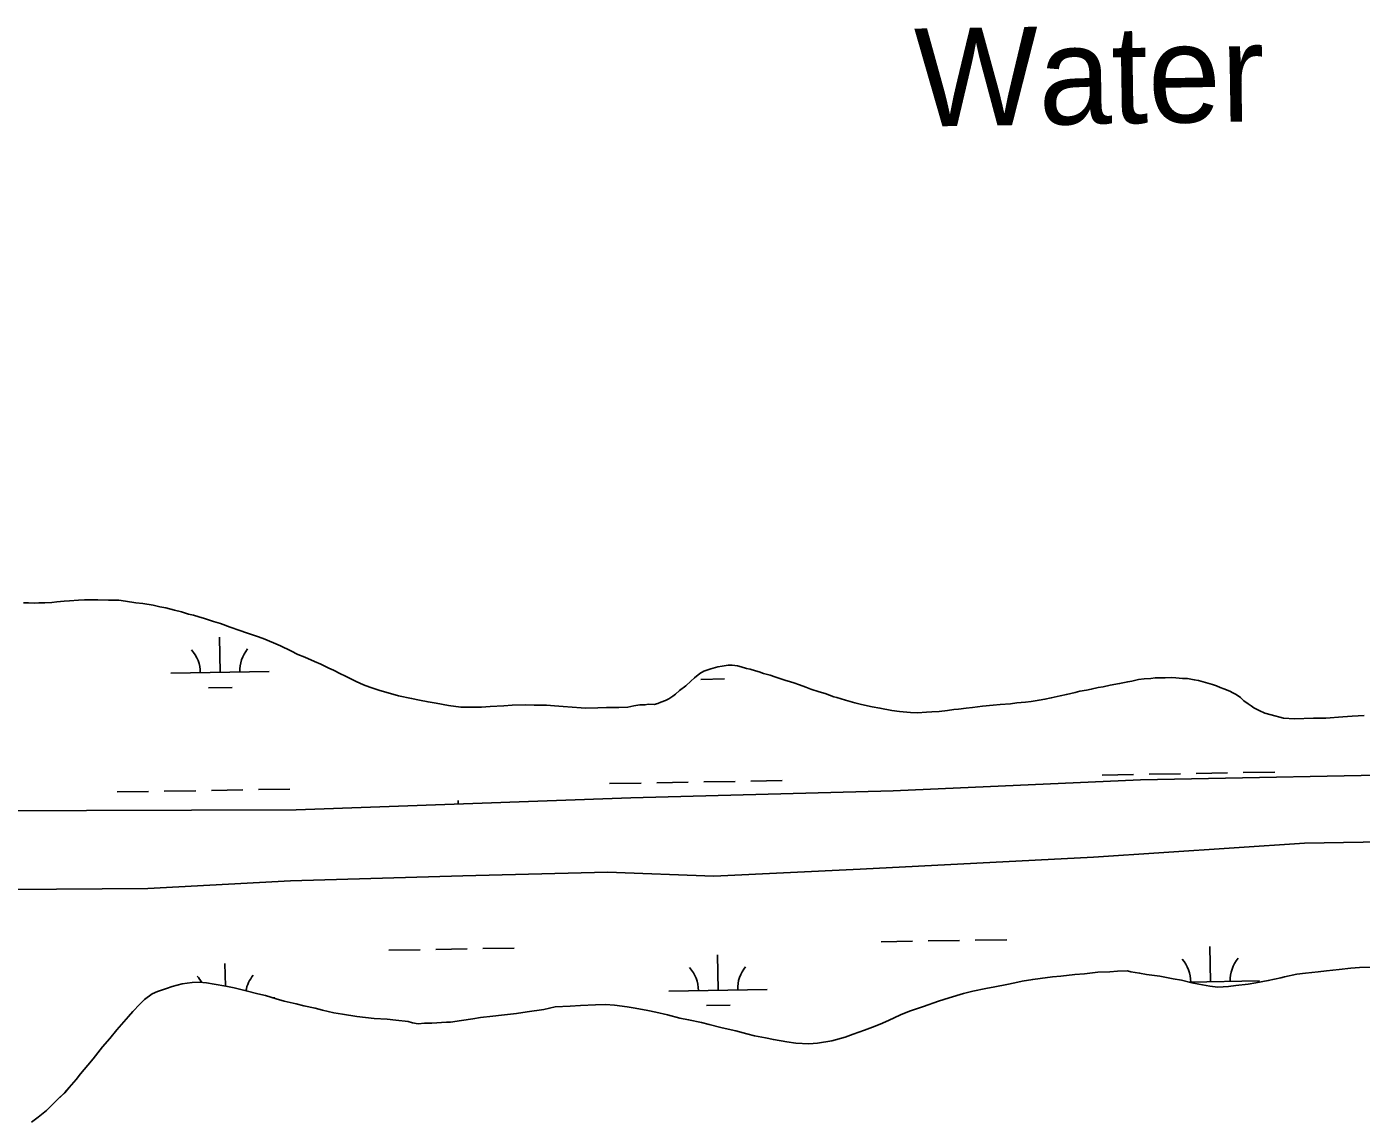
# Model space of a CAD drawing. Extents: x 3887375 to 3925618, y 296674 to 322633.
# Drawn here: x 3920478 to 3921838, y 308875 to 309990 of the extents above; entities that cross this region are included whole.
import ezdxf

# ---------------------------------------------------------------- set-up
doc = ezdxf.new("R2010")
doc.units = 0
for name, color, linetype in [('V-RIVR-IDEN', 7, 'Continuous'), ('V-TOPO-SHOR', 7, 'Continuous'), ('V-WETL-SWMP', 7, 'Continuous')]:
    doc.layers.add(name, color=color, linetype=linetype)

msp = doc.modelspace()

# ---------------------------------------------------------------- linework, layer by layer
at = {"layer": 'V-TOPO-SHOR'}
for points in [[(3920619.6, 309397.6), (3920613.6, 309398.6), (3920606.6, 309400.3), (3920596, 309402), (3920589, 309403), (3920578.6, 309404.7), (3920571.6, 309405.5), (3920561, 309405.5), (3920550.2, 309406), (3920546.5, 309406), (3920536.6, 309406), (3920530.6, 309405.5), (3920521.4, 309404.8), (3920515.9, 309404.4), (3920508.4, 309403.9), (3920503.4, 309403.2), (3920496.4, 309403), (3920490.1, 309402.7), (3920486, 309402.5), (3920479.7, 309402.8), (3920474.6, 309402.8)], [(3921347.2, 309295.5), (3921339.4, 309296.7), (3921328.6, 309299.1), (3921321.8, 309300.8), (3921312.2, 309303.5), (3921303.5, 309306.4), (3921300.4, 309307.1), (3921291.5, 309310.3), (3921285.4, 309312.2), (3921277, 309314.9), (3921271.9, 309316.9), (3921265.2, 309319.3), (3921259.6, 309321.2), (3921256, 309322.4), (3921250.5, 309323.9), (3921246.4, 309325.4), (3921240.1, 309327.3), (3921235.5, 309329), (3921228.8, 309330.9), (3921224.2, 309332.4), (3921220.4, 309333.6), (3921215, 309335.3), (3921211.4, 309336), (3921205.9, 309337.5), (3921202, 309338.5), (3921196.7, 309339.2), (3921192.6, 309339.2), (3921186.6, 309338.3), (3921182, 309337.6), (3921175, 309335.6), (3921168, 309333.2), (3921163.7, 309330.8), (3921158.3, 309326.3), (3921154.7, 309322.9), (3921149.4, 309318.3), (3921142.9, 309313.3), (3921139, 309309.7), (3921136.4, 309307.5), (3921132, 309305.1), (3921128.6, 309303.4), (3921124, 309301.5), (3921121.1, 309300.3), (3921117.3, 309299.3), (3921111.2, 309299.4), (3921108.1, 309298.9), (3921102.6, 309298.7), (3921096.5, 309297.7), (3921090.3, 309296.5), (3921081.1, 309296), (3921068.5, 309296.1), (3921059.9, 309295.6), (3921047.1, 309295.4), (3921042.7, 309295.6), (3921024.4, 309297.1), (3921015.7, 309297.9), (3921007.5, 309298.4), (3920995, 309298.4), (3920986.5, 309298.9), (3920972.5, 309298.4), (3920963.9, 309297.7), (3920950.1, 309297), (3920941.4, 309296.6), (3920928.4, 309296.4), (3920920.2, 309296.6), (3920907.7, 309298.1), (3920895.1, 309300.5), (3920886.9, 309301.8), (3920878.2, 309303.5), (3920870, 309305.4), (3920856.8, 309308.1), (3920848.6, 309310.3), (3920837.5, 309313.5), (3920827.4, 309316.9), (3920821.1, 309319.3), (3920813.4, 309322.7), (3920808.8, 309324.9), (3920802.1, 309328.5), (3920797.7, 309330.4), (3920790.5, 309334.1), (3920785.7, 309336.2), (3920777.5, 309340.4), (3920771.2, 309343), (3920761.1, 309347.4), (3920754.1, 309350.3), (3920747.1, 309353.9), (3920736.3, 309359), (3920729.3, 309361.9), (3920718.7, 309366.5), (3920711.9, 309369), (3920701.8, 309372.1), (3920695.1, 309374.6), (3920685.2, 309378), (3920675.1, 309381.6), (3920668.3, 309383.8), (3920658.9, 309386.7), (3920653.1, 309388.4), (3920647.8, 309390.1), (3920642.8, 309391.3), (3920635.5, 309393.5), (3920628.3, 309395.4), (3920619.6, 309397.6)], [(3921840.9, 309288.1), (3921828.6, 309287.4), (3921819, 309286.5), (3921801.6, 309285.1), (3921789.1, 309285.1), (3921769.8, 309284.7), (3921758.7, 309285.4), (3921746.1, 309288.6), (3921739.4, 309290.5), (3921733.8, 309292.9), (3921728.5, 309295.8), (3921725.6, 309297.8), (3921722.7, 309300), (3921718.2, 309302.9), (3921714.6, 309306.2), (3921710.5, 309309.4), (3921707.1, 309311.1), (3921704, 309312.8), (3921697.9, 309315.2), (3921694.1, 309316.4), (3921690.2, 309318.1), (3921686.1, 309319.6), (3921679.1, 309321.5), (3921671.9, 309323.5), (3921667.6, 309324.4), (3921660.6, 309325.7), (3921655.7, 309325.7), (3921648.7, 309326.2), (3921644.6, 309326.7), (3921638.1, 309326.2), (3921633.8, 309326.2), (3921627.8, 309326.2), (3921623.2, 309325.7), (3921616.7, 309325.3), (3921610.9, 309324.6), (3921603.9, 309322.9), (3921599.8, 309322.4), (3921591.6, 309320.5), (3921581.9, 309318.8), (3921574.7, 309317.2), (3921569.6, 309316.5), (3921562.6, 309314.8), (3921557.8, 309313.8), (3921551, 309312.6), (3921546.2, 309311.4), (3921537.3, 309309.5), (3921531, 309308.1), (3921521.8, 309305.9), (3921515.5, 309304.5), (3921509.5, 309303.6), (3921501.3, 309302.1), (3921495.8, 309301.4), (3921486.8, 309300.7), (3921480.3, 309300), (3921469.9, 309299.3), (3921462.7, 309298.4), (3921451.8, 309297.4), (3921441.5, 309296.2), (3921435.2, 309295.3), (3921427.2, 309294.3), (3921422.7, 309293.9), (3921416.1, 309292.9), (3921407.7, 309292.2), (3921400.2, 309291.7), (3921394.7, 309291.3), (3921385.5, 309290.8), (3921378.5, 309291.1), (3921367.4, 309292), (3921359.5, 309293), (3921347.2, 309295.5)], [(3921924.2, 309228.6), (3921612.8, 309222.4), (3921360.8, 309211.2), (3921093.4, 309204), (3920752.5, 309191.6), (3920431.6, 309190.9)], [(3919853, 309058.3), (3919907.5, 309065), (3919933.8, 309066.3), (3919993.3, 309063.4), (3920021.4, 309065.2), (3920054.1, 309066.9), (3920115, 309074.5), (3920197.1, 309083.4), (3920316.1, 309100.4), (3920414.6, 309110.2), (3920601.2, 309111.6), (3920746.5, 309119.4), (3920922.1, 309124.5), (3921069.7, 309128.3), (3921178.1, 309124), (3921327, 309131.4), (3921564.9, 309143.5), (3921780.1, 309157.6), (3921959, 309160.8), (3922067, 309167), (3922117.9, 309170.9)], [(3921442.1, 309006.8), (3921455.3, 309009.6), (3921464.3, 309011.3), (3921476.6, 309013.7), (3921484.8, 309015.4), (3921492.2, 309017), (3921503.1, 309018.9), (3921510.6, 309019.9), (3921523.1, 309021.5), (3921531.8, 309022.2), (3921545.8, 309023.9), (3921555.7, 309024.6), (3921569.2, 309026.3), (3921581.5, 309026.7), (3921589.5, 309027.4), (3921599.6, 309027.6), (3921603, 309026.7), (3921611.9, 309025.2), (3921618.9, 309024), (3921632.7, 309022), (3921646.2, 309019.3), (3921654.6, 309017.9), (3921665.2, 309015.4), (3921672.2, 309014), (3921683.5, 309011.8), (3921691.5, 309011), (3921702.6, 309011.5), (3921710.1, 309012.5), (3921722.4, 309013.9), (3921730.3, 309015.3), (3921743.1, 309017.7), (3921755.7, 309020.3), (3921759.5, 309021.3), (3921772.3, 309024.1), (3921781, 309025.1), (3921793.8, 309026.5), (3921802.5, 309027.7), (3921815.3, 309029.1), (3921827.1, 309030.3), (3921836, 309031), (3921849, 309031.2)], [(3920489.4, 308878.3), (3920497.9, 308885.3), (3920502.7, 308889.9), (3920509.5, 308896.6), (3920516.7, 308903.3), (3920521.1, 308908.6), (3920528.1, 308916.8), (3920532.7, 308922.6), (3920540.2, 308931.5), (3920545.5, 308937.8), (3920552.5, 308946.9), (3920555, 308950.1), (3920562.5, 308958.7), (3920569.5, 308967.4), (3920574.3, 308972.7), (3920581.6, 308980.9), (3920585.9, 308986.2), (3920592.9, 308993.6), (3920597.8, 308998.5), (3920605.7, 309004), (3920611, 309006.6), (3920620.2, 309009.7), (3920626, 309011.7), (3920636.1, 309014.3), (3920646.5, 309015.7), (3920653.5, 309015.9), (3920661, 309015.2), (3920668.7, 309014), (3920680.8, 309012), (3920689.2, 309010.1), (3920701.3, 309007.2), (3920713.3, 309004.2), (3920721, 309002.3), (3920732.1, 308998.9), (3920740.1, 308996.7), (3920752.4, 308994), (3920760.1, 308991.8), (3920771.9, 308989.4), (3920779.1, 308987.5), (3920790.7, 308984.8), (3920799.6, 308983.3), (3920814.1, 308981.1), (3920823, 308980.1), (3920831.7, 308979.1), (3920845, 308978.4), (3920854.1, 308977.2), (3920866.4, 308975.9), (3920871, 308974.7), (3920876.6, 308973.7), (3920883.3, 308974.2), (3920890.5, 308974.2), (3920905.7, 308975.1), (3920909.8, 308975.3), (3920920.9, 308976.8), (3920932.5, 308978.7), (3920940.3, 308979.9), (3920952.8, 308981.5), (3920961.7, 308982.2), (3920976.9, 308983.9), (3920987.8, 308985.6), (3921004.9, 308988.2), (3921016.3, 308990.8), (3921031.7, 308991.7), (3921042.1, 308992.2), (3921057.3, 308992.9), (3921067.6, 308993.1), (3921076.8, 308992.4), (3921089.6, 308990.9), (3921098, 308989.4), (3921110.8, 308987), (3921119, 308985.3), (3921130.8, 308982.6), (3921143.4, 308979.4), (3921152.3, 308977.7), (3921165.3, 308974.8), (3921173.3, 308972.8), (3921185.1, 308969.9), (3921192.5, 308968.2), (3921200.3, 308966.3), (3921211.6, 308963.4), (3921219.5, 308961.4), (3921230.6, 308959.2), (3921238.8, 308957.5), (3921252.3, 308955.3), (3921261.5, 308953.8), (3921274.8, 308953.3), (3921283.7, 308953.8), (3921298.2, 308956.2), (3921311.7, 308960), (3921319.9, 308963.1), (3921331.7, 308967.2), (3921339.7, 308970.3), (3921347.4, 308973.2), (3921355.9, 308976.8), (3921368.4, 308982.6), (3921377.4, 308986.4), (3921391.6, 308991.2), (3921407.1, 308996.5), (3921417.7, 309000.1), (3921432.6, 309004.4), (3921442.1, 309006.8)], [(3920482.7, 308873.3), (3920489.4, 308878.3)]]:
    msp.add_lwpolyline(points, dxfattribs=at)
at = {"layer": 'V-WETL-SWMP'}
for p, q in [((3920674.8, 309331.8), (3920674.1, 309367.8)), ((3920624.8, 309331), (3920724.7, 309332.7)), ((3920663, 309316.2), (3920687, 309316.6)), ((3921164.9, 309324.8), (3921188.9, 309325.2)), ((3921119.8, 309219.4), (3921151.8, 309219.9)), ((3921167.8, 309220.2), (3921199.8, 309220.8)), ((3921215.8, 309221), (3921247.8, 309221.6)), ((3921573.7, 309227.2), (3921605.7, 309227.7)), ((3921621.7, 309228), (3921653.6, 309228.6)), ((3921669.6, 309228.8), (3921701.6, 309229.4)), ((3921717.6, 309229.7), (3921749.6, 309230.2)), ((3920570, 309210), (3920602, 309210.5)), ((3920618, 309210.8), (3920650, 309211.3)), ((3920666, 309211.6), (3920698, 309212.2)), ((3920714, 309212.4), (3920746, 309213)), ((3921071.8, 309218.6), (3921103.8, 309219.1)), ((3920917.6, 309197.6), (3920917.5, 309201.2)), ((3921348.5, 309057.1), (3921380.5, 309057.7)), ((3921396.5, 309058), (3921428.5, 309058.5)), ((3921444.5, 309058.8), (3921476.5, 309059.3)), ((3920846.7, 309048.5), (3920878.7, 309049.1)), ((3920894.7, 309049.3), (3920926.7, 309049.9)), ((3920942.7, 309050.2), (3920974.7, 309050.7)), ((3921182.3, 309007.8), (3921181.7, 309043.8)), ((3921684.1, 309016.4), (3921683.5, 309052.4)), ((3920680.2, 309012.1), (3920679.8, 309035.2)), ((3921662.4, 309016.1), (3921734.1, 309017.3)), ((3921132.3, 309007), (3921232.3, 309008.7)), ((3920728.4, 309000), (3920730.5, 309000.1)), ((3921170.6, 308992.2), (3921194.6, 308992.6))]:
    msp.add_line(p, q, dxfattribs=at)
for points in [[(3920474.6, 309402.8), (3920479.7, 309402.8), (3920486, 309402.5), (3920490.1, 309402.7), (3920496.4, 309403), (3920503.4, 309403.2), (3920508.4, 309403.9), (3920515.9, 309404.4), (3920521.4, 309404.8), (3920530.6, 309405.5), (3920536.6, 309406), (3920546.5, 309406), (3920550.2, 309406), (3920561, 309405.5), (3920571.6, 309405.5), (3920578.6, 309404.7), (3920589, 309403), (3920596, 309402), (3920606.6, 309400.3), (3920613.6, 309398.6), (3920619.6, 309397.6), (3920628.3, 309395.4), (3920635.5, 309393.5), (3920642.8, 309391.3), (3920647.8, 309390.1), (3920653.1, 309388.4), (3920658.9, 309386.7), (3920668.3, 309383.8), (3920675.1, 309381.6), (3920685.2, 309378), (3920695.1, 309374.6), (3920701.8, 309372.1), (3920711.9, 309369), (3920718.7, 309366.5), (3920729.3, 309361.9), (3920736.3, 309359), (3920747.1, 309353.9), (3920754.1, 309350.3), (3920761.1, 309347.4), (3920771.2, 309343), (3920777.5, 309340.4), (3920785.7, 309336.2), (3920790.5, 309334.1), (3920797.7, 309330.4), (3920802.1, 309328.5), (3920808.8, 309324.9), (3920813.4, 309322.7), (3920821.1, 309319.3), (3920827.4, 309316.9), (3920837.5, 309313.5)], [(3920837.5, 309313.5), (3920848.6, 309310.3), (3920856.8, 309308.1), (3920870, 309305.4), (3920878.2, 309303.5), (3920886.9, 309301.8), (3920895.1, 309300.5), (3920907.7, 309298.1), (3920920.2, 309296.6), (3920928.4, 309296.4), (3920941.4, 309296.6), (3920950.1, 309297), (3920963.9, 309297.7), (3920972.5, 309298.4), (3920986.5, 309298.9), (3920995, 309298.4), (3921007.5, 309298.4), (3921015.7, 309297.9), (3921024.4, 309297.1), (3921042.7, 309295.6), (3921047.1, 309295.4), (3921059.9, 309295.6), (3921068.5, 309296.1), (3921081.1, 309296), (3921090.3, 309296.5), (3921096.5, 309297.7), (3921102.6, 309298.7), (3921108.1, 309298.9), (3921111.2, 309299.4), (3921117.3, 309299.3), (3921121.1, 309300.3), (3921124, 309301.5), (3921128.6, 309303.4), (3921132, 309305.1), (3921136.4, 309307.5), (3921139, 309309.7), (3921142.9, 309313.3), (3921149.4, 309318.3), (3921154.7, 309322.9), (3921158.3, 309326.3), (3921163.7, 309330.8), (3921168, 309333.2), (3921175, 309335.6), (3921182, 309337.6), (3921186.6, 309338.3), (3921192.6, 309339.2), (3921196.7, 309339.2), (3921202, 309338.5), (3921205.9, 309337.5), (3921211.4, 309336), (3921215.1, 309335.3), (3921220.4, 309333.6), (3921224.2, 309332.4), (3921228.8, 309330.9), (3921235.5, 309329), (3921240.1, 309327.3), (3921246.4, 309325.4), (3921250.5, 309323.9), (3921256, 309322.4), (3921259.6, 309321.2), (3921265.2, 309319.3), (3921271.9, 309316.9), (3921277, 309314.9), (3921285.4, 309312.2), (3921291.5, 309310.3), (3921300.4, 309307.1), (3921303.5, 309306.4), (3921312.2, 309303.5), (3921321.8, 309300.8), (3921328.6, 309299.1), (3921339.4, 309296.7), (3921347.2, 309295.5), (3921359.5, 309293), (3921367.4, 309292), (3921378.5, 309291.1), (3921385.5, 309290.8), (3921394.7, 309291.3), (3921400.2, 309291.7), (3921407.7, 309292.2), (3921416.1, 309292.9), (3921422.7, 309293.9), (3921427.2, 309294.3), (3921435.2, 309295.3), (3921441.5, 309296.2), (3921451.8, 309297.4), (3921462.7, 309298.4), (3921469.9, 309299.3), (3921480.3, 309300), (3921486.8, 309300.7), (3921495.8, 309301.4), (3921501.3, 309302.1), (3921509.5, 309303.6), (3921515.5, 309304.5), (3921521.8, 309305.9), (3921531, 309308.1), (3921537.3, 309309.5), (3921546.2, 309311.4), (3921551, 309312.6), (3921557.8, 309313.8), (3921562.6, 309314.8), (3921569.6, 309316.5)], [(3921569.6, 309316.5), (3921574.7, 309317.2), (3921581.9, 309318.8), (3921591.6, 309320.5), (3921599.8, 309322.4), (3921603.9, 309322.9), (3921610.9, 309324.6), (3921616.7, 309325.3), (3921623.2, 309325.7), (3921627.8, 309326.2), (3921633.8, 309326.2), (3921638.1, 309326.2), (3921644.6, 309326.7), (3921648.7, 309326.2), (3921655.7, 309325.7), (3921660.6, 309325.7), (3921667.6, 309324.4), (3921671.9, 309323.5), (3921679.1, 309321.5), (3921686.1, 309319.6), (3921690.2, 309318.1), (3921694.1, 309316.4), (3921697.9, 309315.2), (3921704, 309312.8), (3921707.1, 309311.1), (3921710.5, 309309.4), (3921714.6, 309306.2), (3921718.2, 309302.9), (3921722.7, 309300), (3921725.6, 309297.8), (3921728.5, 309295.8), (3921733.8, 309292.9), (3921739.4, 309290.5), (3921746.1, 309288.6), (3921758.7, 309285.4), (3921769.8, 309284.7), (3921789.1, 309285.1), (3921801.6, 309285.1), (3921819, 309286.5), (3921828.6, 309287.4), (3921840.9, 309288.1)], [(3921924.2, 309228.6), (3921612.8, 309222.4), (3921360.8, 309211.2), (3921093.4, 309204), (3920752.5, 309191.6), (3920431.6, 309190.9)], [(3920414.6, 309110.2), (3920601.2, 309111.6), (3920746.5, 309119.4), (3920922.1, 309124.5), (3921069.7, 309128.3), (3921178.1, 309124), (3921327, 309131.4), (3921564.9, 309143.5), (3921780.1, 309157.6), (3921959, 309160.8)], [(3921849, 309031.2), (3921836, 309031), (3921827.1, 309030.3), (3921815.3, 309029.1), (3921802.5, 309027.7), (3921793.8, 309026.5), (3921781, 309025.1), (3921772.3, 309024.1), (3921759.5, 309021.3), (3921755.7, 309020.3), (3921743.1, 309017.7), (3921730.3, 309015.3), (3921722.4, 309013.9), (3921710.1, 309012.5), (3921702.6, 309011.5), (3921691.5, 309011), (3921683.5, 309011.8), (3921672.2, 309014), (3921665.2, 309015.4), (3921654.6, 309017.9), (3921646.2, 309019.3), (3921632.7, 309022), (3921618.9, 309024), (3921611.9, 309025.2), (3921603, 309026.7), (3921599.6, 309027.6), (3921589.5, 309027.4), (3921581.5, 309026.7), (3921569.2, 309026.3), (3921555.7, 309024.6), (3921545.8, 309023.9), (3921531.8, 309022.2), (3921523.1, 309021.5), (3921510.6, 309019.9), (3921503.1, 309018.9), (3921492.2, 309017), (3921484.8, 309015.4), (3921476.6, 309013.7), (3921464.3, 309011.3), (3921455.3, 309009.6), (3921442.1, 309006.8)], [(3921442.1, 309006.8), (3921432.6, 309004.4), (3921417.7, 309000.1), (3921407.1, 308996.5), (3921391.6, 308991.2), (3921377.4, 308986.4), (3921368.4, 308982.6), (3921355.9, 308976.8), (3921347.4, 308973.2), (3921339.7, 308970.3), (3921331.7, 308967.2), (3921319.9, 308963.1), (3921311.7, 308960), (3921298.2, 308956.2), (3921283.7, 308953.8), (3921274.8, 308953.3), (3921261.5, 308953.8), (3921252.3, 308955.3), (3921238.8, 308957.5), (3921230.6, 308959.2), (3921219.5, 308961.4), (3921211.6, 308963.4), (3921200.3, 308966.3), (3921192.5, 308968.2), (3921185.1, 308969.9), (3921173.3, 308972.8), (3921165.3, 308974.8), (3921152.3, 308977.7), (3921143.4, 308979.4), (3921130.8, 308982.6), (3921119, 308985.3), (3921110.8, 308987), (3921098, 308989.4), (3921089.6, 308990.9), (3921076.8, 308992.4), (3921067.6, 308993.1), (3921057.3, 308992.9), (3921042.1, 308992.2), (3921031.7, 308991.7), (3921016.3, 308990.8), (3921004.9, 308988.2), (3920987.8, 308985.6), (3920976.9, 308983.9), (3920961.7, 308982.2), (3920952.8, 308981.5), (3920940.3, 308979.9), (3920932.5, 308978.7), (3920920.9, 308976.8), (3920909.8, 308975.3), (3920905.7, 308975.1), (3920890.5, 308974.2), (3920883.3, 308974.2), (3920876.6, 308973.7), (3920871, 308974.7), (3920866.4, 308975.9), (3920854.1, 308977.2), (3920845, 308978.4), (3920831.7, 308979.1), (3920823, 308980.1), (3920814.1, 308981.1), (3920799.6, 308983.3), (3920790.7, 308984.8), (3920779.1, 308987.5), (3920771.9, 308989.4), (3920760.1, 308991.8), (3920752.4, 308994), (3920740.1, 308996.7), (3920732.1, 308998.9), (3920721, 309002.3), (3920713.3, 309004.2), (3920701.3, 309007.2), (3920689.2, 309010.1), (3920680.8, 309012), (3920668.7, 309014), (3920661, 309015.2), (3920653.5, 309015.9), (3920646.5, 309015.7), (3920636.1, 309014.3), (3920626, 309011.7), (3920620.2, 309009.7), (3920611, 309006.6), (3920605.7, 309004), (3920597.8, 308998.5), (3920592.9, 308993.6), (3920585.9, 308986.2), (3920581.6, 308980.9), (3920574.3, 308972.7), (3920569.5, 308967.4), (3920562.5, 308958.7), (3920555, 308950.1), (3920552.5, 308946.9), (3920545.5, 308937.8), (3920540.2, 308931.5), (3920532.7, 308922.6), (3920528.1, 308916.8), (3920521.1, 308908.6), (3920516.7, 308903.4), (3920509.5, 308896.6), (3920502.7, 308889.9), (3920497.9, 308885.3), (3920489.4, 308878.3)], [(3920489.4, 308878.3), (3920482.7, 308873.3)]]:
    msp.add_lwpolyline(points, dxfattribs=at)
for centre, start, end in [((3920730, 309333.3), 140.2115, 181.7552), ((3920619.5, 309331.4), 0.2115, 41.7552), ((3921127.1, 309007.4), 0.2115, 41.7552), ((3921237.5, 309009.3), 140.2115, 181.7552), ((3921628.9, 309016), 0.2115, 41.7552), ((3921739.4, 309017.9), 140.2115, 181.7552), ((3920625.2, 308998.7), 28.7223, 41.7552), ((3920735.7, 309000.6), 140.2115, 169.2727)]:
    msp.add_arc(centre, 35.2, start, end, dxfattribs=at)

# ---------------------------------------------------------------- texts
at = {"layer": 'V-RIVR-IDEN'}
msp.add_text('Water', height=100, rotation=0.8972, dxfattribs=at).set_placement((3921383.3, 309888.4))

doc.saveas('drawing.dxf')
